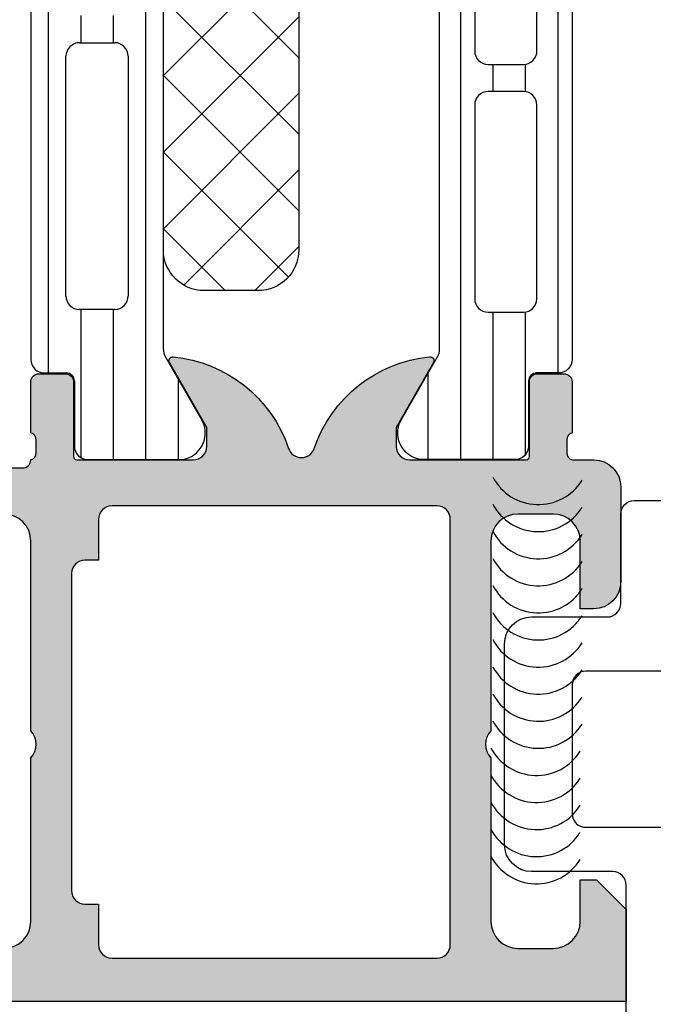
# Model space of a CAD drawing. Header units: millimetres. Extents: x 247761 to 294611, y 172579 to 236863.
# Tile 519 of 596: x 268695 to 268718, y 198208 to 198244. Entities that reach past the tile are written whole.
import ezdxf

# ---------------------------------------------------------------- set-up
doc = ezdxf.new("R2010")
doc.units = ezdxf.units.MM
doc.layers.add('FASÁDA DETAILNÍ', color=4, linetype='Continuous')
doc.layers.add('NOVA', color=240, linetype='Continuous')

# ---------------------------------------------------------------- blocks, each defined once
blk = doc.blocks.new('A$C69D17D4D')
at = {"layer": 'FASÁDA DETAILNÍ'}
h = blk.add_hatch(dxfattribs=at)
h.set_pattern_fill('LINIE', color=256, scale=1.2, angle=90, style=0)
h.set_pattern_definition([(90, (19.28296211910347, -0.6246130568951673), (-1.2, 7.347638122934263e-17), [])])
edge = h.paths.add_edge_path()
edge.add_arc((-5948.180276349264, 24896.40802904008), 0.2999999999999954, -89.99792470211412, 0.0020752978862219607, ccw=False)
edge.add_line((-5948.18026548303, 24896.10802904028), (-5948.990596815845, 24896.10800041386))
edge.add_arc((-5948.990581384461, 24895.608003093), 0.4999973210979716, 90.00176831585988, 180.0023822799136)
edge.add_line((-5949.490578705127, 24895.60798230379), (-5949.491899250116, 24894.76691005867))
edge.add_arc((-5949.691899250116, 24894.76691005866), 0.1999999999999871, -89.99999999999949, 5.115907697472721e-13, ccw=False)
edge.add_line((-5949.691899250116, 24894.56691005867), (-5953.791899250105, 24894.56691005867))
edge.add_arc((-5953.791899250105, 24894.06691005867), 0.5000000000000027, 89.99999999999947, 179.9999999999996)
edge.add_line((-5954.291899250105, 24894.06691005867), (-5954.291899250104, 24893.23616083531))
edge.add_arc((-5953.291899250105, 24893.23616083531), 0.9999999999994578, 180.0000000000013, 254.9999999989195)
edge.add_line((-5953.550718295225, 24892.27023500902), (-5952.791899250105, 24892.06691005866))
edge.add_line((-5952.791899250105, 24892.06691005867), (-5952.791899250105, 24893.06691005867))
edge.add_line((-5952.791899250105, 24893.06691005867), (-5950.491899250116, 24893.06691005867))
edge.add_arc((-5950.493608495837, 24892.06278357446), 1.004127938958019, 0.23408772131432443, 89.90246998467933, ccw=False)
edge.add_line((-5949.48948893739, 24892.06688602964), (-5949.48948893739, 24889.06700767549))
edge.add_arc((-5950.493608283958, 24889.07103603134), 1.004127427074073, 270.09751797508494, 359.7701403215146, ccw=False)
edge.add_line((-5950.491899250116, 24888.06691005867), (-5952.791899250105, 24888.06691005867))
edge.add_line((-5952.791899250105, 24888.06691005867), (-5952.791899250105, 24889.06691005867))
edge.add_line((-5952.791899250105, 24889.06691005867), (-5953.550718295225, 24888.86358510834))
edge.add_arc((-5953.291899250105, 24887.89765928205), 1.000000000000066, 105.0000000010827, 179.9999999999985)
edge.add_line((-5954.291899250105, 24887.89765928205), (-5954.291899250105, 24887.06691005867))
edge.add_arc((-5953.791899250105, 24887.06691005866), 0.4999999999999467, 180, 270)
edge.add_line((-5953.791899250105, 24886.56691005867), (-5949.691899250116, 24886.56691005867))
edge.add_arc((-5949.693627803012, 24886.36273696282), 0.2041804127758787, 1.1558689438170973, 89.51493893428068, ccw=False)
edge.add_line((-5949.48948893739, 24886.36685576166), (-5949.489466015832, 24860.52548895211))
edge.add_arc((-5948.989468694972, 24860.52550438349), 0.4999973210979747, 180.0017683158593, 270.002382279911)
edge.add_line((-5948.989447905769, 24860.02550706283), (-5948.179116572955, 24860.02553568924))
edge.add_arc((-5948.179105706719, 24859.72553568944), 0.299999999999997, 0.0020752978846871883, 90.00207529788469, ccw=False)
edge.add_line((-5947.879105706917, 24859.72554655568), (-5947.879350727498, 24857.32554816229))
edge.add_arc((-5947.379354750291, 24857.32556363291), 0.499995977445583, 180.0017728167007, 270.0023777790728)
edge.add_line((-5947.379334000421, 24856.8255676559), (-5943.902792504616, 24856.82569430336))
edge.add_arc((-5944.045139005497, 24857.81550722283), 0.99999607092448, 278.1836833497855, 392.7290913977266)
edge.add_line((-5943.203905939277, 24858.35617261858), (-5944.522458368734, 24860.63978170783))
edge.add_arc((-5944.089454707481, 24860.88979736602), 0.5000000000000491, 180.0021352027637, 210.0020718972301, ccw=False)
edge.add_line((-5944.589454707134, 24860.88977873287), (-5944.590541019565, 24895.24404748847))
edge.add_arc((-5944.090541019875, 24895.24406507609), 0.5000000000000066, 150.0020786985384, 180.0020153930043, ccw=False)
edge.add_line((-5944.523562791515, 24895.49404936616), (-5943.205175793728, 24897.77775396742))
edge.add_arc((-5944.046448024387, 24898.31835842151), 0.9999960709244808, 327.2750591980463, 441.8204672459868)
edge.add_line((-5943.904173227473, 24899.30818165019), (-5947.380714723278, 24899.30805500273))
edge.add_arc((-5947.380699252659, 24898.80805902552), 0.4999959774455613, 90.0017728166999, 180.0023777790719)
edge.add_line((-5947.880695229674, 24898.80803827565), (-5947.88027634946, 24896.40803990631))
edge = h.paths.add_edge_path(flags=16)
edge.add_line((-5947.690000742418, 24872.21691630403), (-5946.390006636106, 24872.21691630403))
edge.add_arc((-5946.390002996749, 24871.71691994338), 0.4999963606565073, -0.00041704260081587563, 90.0004170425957, ccw=False)
edge.add_line((-5945.890006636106, 24871.71691630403), (-5945.890006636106, 24862.86692240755))
edge.add_arc((-5946.390002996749, 24862.86691876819), 0.4999963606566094, -90.00041704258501, 0.0004170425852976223, ccw=False)
edge.add_line((-5946.390006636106, 24862.36692240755), (-5947.690000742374, 24862.36692240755))
edge.add_arc((-5947.69001731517, 24862.86692240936), 0.5000000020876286, 180.0000002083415, 270.0018991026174, ccw=False)
edge.add_line((-5948.190017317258, 24862.86692240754), (-5948.190017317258, 24871.71691630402))
edge.add_arc((-5947.690017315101, 24871.71691630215), 0.5000000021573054, 89.99810091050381, 179.9999997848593, ccw=False)
edge = h.paths.add_edge_path(flags=16)
edge.add_arc((-5947.690017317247, 24882.41692240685), 0.4999999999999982, 89.99999999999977, 180.000000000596, ccw=False)
edge.add_line((-5947.690017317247, 24882.91692240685), (-5946.390006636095, 24882.91692240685))
edge.add_arc((-5946.390006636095, 24882.41692240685), 0.4999999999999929, -5.965148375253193e-10, 89.99999999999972, ccw=False)
edge.add_line((-5945.890006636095, 24882.41692240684), (-5945.890006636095, 24873.71691630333))
edge.add_arc((-5946.390006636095, 24873.71691630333), 0.5000000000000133, 270.0000000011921, 359.99999999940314, ccw=False)
edge.add_line((-5946.390006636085, 24873.21691630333), (-5947.690017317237, 24873.21691630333))
edge.add_arc((-5947.690017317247, 24873.71691630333), 0.5000000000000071, 180.0000000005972, 270.0000000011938, ccw=False)
edge.add_line((-5948.190017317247, 24873.71691630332), (-5948.190017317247, 24882.41692240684))
edge = h.paths.add_edge_path(flags=16)
edge.add_arc((-5946.390002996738, 24884.41691876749), 0.4999963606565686, -90.00041704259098, 0.0004170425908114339, ccw=False)
edge.add_line((-5946.390006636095, 24883.91692240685), (-5947.690000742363, 24883.91692240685))
edge.add_arc((-5947.69001731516, 24884.41692240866), 0.5000000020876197, 180.0000002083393, 270.0018991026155, ccw=False)
edge.add_line((-5948.190017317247, 24884.41692240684), (-5948.190017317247, 24893.26693156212))
edge.add_arc((-5947.690032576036, 24893.26693156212), 0.4999847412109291, 89.99999999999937, 180.0000000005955, ccw=False)
edge.add_line((-5947.690032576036, 24893.76691630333), (-5946.390021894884, 24893.76691630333))
edge.add_arc((-5946.390021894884, 24893.26690104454), 0.5000152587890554, -5.949232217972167e-10, 90.00000000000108, ccw=False)
edge.add_line((-5945.890006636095, 24893.26690104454), (-5945.890006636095, 24884.41692240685))
h = blk.add_hatch(dxfattribs=at)
h.set_pattern_fill('_USER', color=256, scale=1.2, angle=270, style=0, pattern_type=0)
h.set_pattern_definition([(270, (-5929.489466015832, 24894.31811234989), (1.2, -2.20433997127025e-16), [])])
edge = h.paths.add_edge_path()
edge.add_line((-5934.456477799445, 24890.49400250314), (-5935.774947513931, 24892.77765934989))
edge.add_arc((-5934.933694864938, 24893.31829427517), 0.9999960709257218, 98.18160805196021, 212.7270160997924, ccw=False)
edge.add_line((-5935.076005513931, 24894.3081123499), (-5931.599464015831, 24894.3081123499))
edge.add_arc((-5931.599461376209, 24893.80811637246), 0.499995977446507, -0.0003024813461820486, 90.0003024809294, ccw=False)
edge.add_line((-5931.099465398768, 24893.80811373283), (-5931.099797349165, 24891.4081153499))
edge.add_arc((-5930.799797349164, 24891.4081153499), 0.3000000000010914, 180, 269.9999999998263)
edge.add_line((-5930.799797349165, 24891.10811534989), (-5929.989466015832, 24891.10811534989))
edge.add_arc((-5929.989463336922, 24890.6081180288), 0.4999973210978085, -0.0003069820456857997, 90.00030698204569, ccw=False)
edge.add_line((-5929.489466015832, 24890.60811534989), (-5929.489466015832, 24860.52564105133))
edge.add_arc((-5929.989463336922, 24860.52563837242), 0.4999973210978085, -90.0003069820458, 0.0003069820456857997, ccw=False)
edge.add_line((-5929.989466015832, 24860.02564105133), (-5930.799797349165, 24860.02564105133))
edge.add_arc((-5930.799797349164, 24859.72564105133), 0.3000000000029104, 90.0000000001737, 180)
edge.add_line((-5931.099797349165, 24859.72564105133), (-5931.099465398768, 24857.32564266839))
edge.add_arc((-5931.599461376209, 24857.32564002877), 0.4999959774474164, -90.00030248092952, 0.0003024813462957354, ccw=False)
edge.add_line((-5931.599464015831, 24856.82564405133), (-5935.076005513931, 24856.82564405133))
edge.add_arc((-5934.933694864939, 24857.81546212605), 0.9999960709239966, 147.2729839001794, 261.81839194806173, ccw=False)
edge.add_line((-5935.774947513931, 24858.35609705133), (-5934.456477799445, 24860.63975389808))
edge.add_arc((-5934.889490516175, 24860.88975387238), 0.5000000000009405, 330.0000034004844, 359.9999400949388)
edge.add_line((-5934.389490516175, 24860.88975334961), (-5934.389490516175, 24890.24400305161))
edge.add_arc((-5934.889490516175, 24890.24400252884), 0.5000000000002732, 5.990506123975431e-05, 29.99999659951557)
edge = h.paths.add_edge_path(flags=16)
edge.add_line((-5933.089479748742, 24869.91728532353), (-5933.089464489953, 24862.76726090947))
edge.add_arc((-5932.589420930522, 24862.7673044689), 0.5000435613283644, 180.0049911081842, 269.9950088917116)
edge.add_line((-5932.589464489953, 24862.26726090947), (-5931.289455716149, 24862.26726090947))
edge.add_arc((-5931.289483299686, 24862.76727323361), 0.500012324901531, 270.0031607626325, 359.9985877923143)
edge.add_line((-5930.789470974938, 24862.76726090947), (-5930.789470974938, 24869.91728532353))
edge.add_arc((-5931.289514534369, 24869.9172417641), 0.5000435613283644, 0.004991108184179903, 89.9950088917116)
edge.add_line((-5931.289470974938, 24870.41728532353), (-5932.589479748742, 24870.41728532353))
edge.add_arc((-5932.589436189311, 24869.9172417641), 0.500043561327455, 90.00499110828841, 179.9950088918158)
edge = h.paths.add_edge_path(flags=16)
edge.add_line((-5933.089479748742, 24888.26728484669), (-5933.089479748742, 24881.11725900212))
edge.add_arc((-5932.589436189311, 24881.11730256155), 0.5000435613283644, 180.0049911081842, 269.9950088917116)
edge.add_line((-5932.589479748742, 24880.61725900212), (-5931.289470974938, 24880.61725900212))
edge.add_arc((-5931.289514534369, 24881.11730256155), 0.500043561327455, 270.0049911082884, 359.9950088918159)
edge.add_line((-5930.789470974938, 24881.11725900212), (-5930.789470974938, 24888.26728484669))
edge.add_arc((-5931.289514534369, 24888.26724128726), 0.5000435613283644, 0.004991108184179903, 89.9950088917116)
edge.add_line((-5931.289470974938, 24888.76728484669), (-5932.589479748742, 24888.76728484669))
edge.add_arc((-5932.589436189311, 24888.26724128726), 0.500043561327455, 90.00499110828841, 179.9950088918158)
edge = h.paths.add_edge_path(flags=16)
edge.add_line((-5933.089479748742, 24879.11725900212), (-5933.089479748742, 24871.91728532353))
edge.add_arc((-5932.589530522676, 24871.91723454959), 0.4999492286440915, 179.9941811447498, 270.0058188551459)
edge.add_line((-5932.589479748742, 24871.41728532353), (-5931.289470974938, 24871.41728532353))
edge.add_arc((-5931.289420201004, 24871.91723454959), 0.4999492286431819, 269.9941811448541, 360.0058188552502)
edge.add_line((-5930.789470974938, 24871.91728532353), (-5930.789470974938, 24879.11725900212))
edge.add_arc((-5931.289420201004, 24879.11730977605), 0.4999492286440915, 359.9941811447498, 450.0058188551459)
edge.add_line((-5931.289470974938, 24879.61725900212), (-5932.589479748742, 24879.61725900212))
edge.add_arc((-5932.589530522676, 24879.11730977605), 0.4999492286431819, 89.99418114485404, 180.0058188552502)
h = blk.add_hatch(dxfattribs=at)
h.set_pattern_fill('NETZ', color=256, scale=2, angle=135, style=0)
h.set_pattern_definition([(135, (-5944.588731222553, 24878.06703574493), (-1.414213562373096, -1.414213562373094), []), (225, (-5944.588731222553, 24878.06703574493), (1.414213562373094, -1.414213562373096), [])])
h.paths.add_polyline_path([(-5939.588731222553, 24891.56703574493, 0.4142135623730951), (-5941.088731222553, 24893.06703574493), (-5943.088731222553, 24893.06703574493, 0.4142135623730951), (-5944.588731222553, 24891.56703574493), (-5944.588731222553, 24864.56703574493, 0.4142135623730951), (-5943.088731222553, 24863.06703574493), (-5941.088731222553, 24863.06703574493, 0.4142135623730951), (-5939.588731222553, 24864.56703574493)])
h = blk.add_hatch(color=256, dxfattribs=at)
edge = h.paths.add_edge_path()
edge.add_arc((-5931.189596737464, 24856.93811970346), 0.1200000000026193, 270.0000000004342, 360)
edge.add_line((-5931.069596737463, 24856.93811970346), (-5931.069596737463, 24859.69811770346))
edge.add_arc((-5930.769596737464, 24859.69811770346), 0.2999999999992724, 89.99999999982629, 180, ccw=False)
edge.add_line((-5930.769596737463, 24859.99811770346), (-5929.78962241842, 24859.99811770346))
edge.add_arc((-5929.78962241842, 24859.69811770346), 0.2999999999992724, 0, 90, ccw=False)
edge.add_line((-5929.48962241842, 24859.69811770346), (-5929.48962241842, 24857.81810670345))
edge.add_arc((-5929.410755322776, 24857.55056336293), 0.2789255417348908, 106.4245945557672, 181.1628700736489)
edge.add_line((-5929.68962341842, 24857.54490270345), (-5929.68962341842, 24857.09130870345))
edge.add_arc((-5929.410785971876, 24857.08564029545), 0.2788950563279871, 178.8354106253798, 253.5801235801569)
edge.add_line((-5929.48962241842, 24856.81811970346), (-5928.689447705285, 24856.81811970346))
edge.add_arc((-5928.689447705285, 24855.81811970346), 1, 0, 90, ccw=False)
edge.add_line((-5927.689447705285, 24855.81811970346), (-5927.689447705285, 24852.31811234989))
edge.add_arc((-5928.689467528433, 24852.31813217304), 1.000019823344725, 270.001135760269, 359.9988642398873, ccw=False)
edge.add_line((-5928.689447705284, 24851.31811234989), (-5929.189447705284, 24851.31811234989))
edge.add_line((-5929.189447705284, 24851.31811234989), (-5929.189447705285, 24853.81811234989))
edge.add_arc((-5930.189493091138, 24853.81806696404), 1.000045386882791, 0.002600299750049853, 89.99739970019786)
edge.add_line((-5930.189447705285, 24854.81811234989), (-5931.489466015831, 24854.81811234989))
edge.add_arc((-5931.489413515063, 24853.81805984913), 1.00005250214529, 90.003007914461, 179.996992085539)
edge.add_line((-5932.489466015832, 24853.81811234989), (-5932.489466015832, 24846.81811234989))
edge.add_arc((-5931.964344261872, 24846.31811234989), 0.7250881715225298, 136.4038161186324, 223.5961838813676)
edge.add_line((-5932.489466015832, 24845.81811234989), (-5932.489466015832, 24839.78402421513))
edge.add_arc((-5931.489413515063, 24839.7840767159), 1.000052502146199, 180.003007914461, 269.9969920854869)
edge.add_line((-5931.489466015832, 24838.78402421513), (-5930.189447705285, 24838.78402421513))
edge.add_arc((-5930.189493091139, 24839.78406960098), 1.000045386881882, 270.0026002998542, 359.99739970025)
edge.add_line((-5929.189447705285, 24839.78402421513), (-5929.189447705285, 24841.31811234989))
edge.add_line((-5929.189447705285, 24841.31811234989), (-5928.589441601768, 24841.31811234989))
edge.add_line((-5928.589441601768, 24841.31811234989), (-5927.489466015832, 24840.21810624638))
edge.add_line((-5927.489466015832, 24840.21810624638), (-5927.489466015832, 24836.81811234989))
edge.add_line((-5927.489466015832, 24836.81811234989), (-5954.489366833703, 24836.81811234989))
edge.add_line((-5954.489366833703, 24836.81811234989), (-5954.489366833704, 24840.21810624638))
edge.add_line((-5954.489366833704, 24840.21810624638), (-5953.389391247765, 24841.31811234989))
edge.add_line((-5953.389391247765, 24841.31811234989), (-5952.78938514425, 24841.31811234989))
edge.add_line((-5952.78938514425, 24841.31811234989), (-5952.789385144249, 24839.78402421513))
edge.add_arc((-5951.789339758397, 24839.78406960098), 1.000045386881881, 180.00260029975, 269.9973997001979)
edge.add_line((-5951.78938514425, 24838.78402421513), (-5950.489366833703, 24838.78402421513))
edge.add_arc((-5950.489419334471, 24839.7840767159), 1.00005250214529, 270.0030079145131, 359.996992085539)
edge.add_line((-5949.489366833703, 24839.78402421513), (-5949.489366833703, 24845.81811234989))
edge.add_arc((-5950.014488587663, 24846.31811234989), 0.7250881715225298, 316.4038161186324, 403.5961838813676)
edge.add_line((-5949.489366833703, 24846.81811234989), (-5949.489366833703, 24853.81811234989))
edge.add_arc((-5950.489419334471, 24853.81805984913), 1.000052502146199, 0.003007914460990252, 89.9969920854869)
edge.add_line((-5950.489366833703, 24854.81811234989), (-5951.78938514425, 24854.81811234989))
edge.add_arc((-5951.789339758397, 24853.81806696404), 1.000045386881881, 90.00260029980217, 179.9973997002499)
edge.add_line((-5952.78938514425, 24853.81811234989), (-5952.78938514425, 24851.31811234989))
edge.add_line((-5952.78938514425, 24851.31811234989), (-5953.28938514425, 24851.31811234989))
edge.add_arc((-5953.289365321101, 24852.31813217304), 1.000019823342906, 180.0011357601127, 269.99886423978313, ccw=False)
edge.add_line((-5954.28938514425, 24852.31811234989), (-5954.28938514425, 24856.81811234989))
edge.add_arc((-5953.78939546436, 24856.81812267), 0.4999896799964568, 89.99881737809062, 180.0011826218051, ccw=False)
edge.add_line((-5953.78938514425, 24857.31811234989), (-5952.78938514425, 24857.31811234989))
edge.add_line((-5952.78938514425, 24857.31811234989), (-5952.78938514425, 24856.51810929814))
edge.add_line((-5952.78938514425, 24856.51810929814), (-5949.78936988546, 24856.51810929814))
edge.add_arc((-5949.78936719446, 24856.81811701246), 0.3000077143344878, 269.9994860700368, 360.0005139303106)
edge.add_arc((-5949.568195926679, 24857.08564029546), 0.2788950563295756, 286.4198764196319, 361.1645893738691)
edge.add_line((-5949.289358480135, 24857.09130870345), (-5949.289358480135, 24857.54490270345))
edge.add_arc((-5949.56822657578, 24857.55056336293), 0.2789255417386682, 358.8371299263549, 433.5754054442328)
edge.add_line((-5949.489359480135, 24857.81810670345), (-5949.489359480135, 24859.69811770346))
edge.add_arc((-5949.189359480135, 24859.69811770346), 0.3000000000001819, 90, 180, ccw=False)
edge.add_line((-5949.189359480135, 24859.99811770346), (-5948.209385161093, 24859.99811770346))
edge.add_arc((-5948.209385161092, 24859.69811770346), 0.2999999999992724, 0, 90.00000000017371, ccw=False)
edge.add_line((-5947.909385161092, 24859.69811770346), (-5947.909385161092, 24856.93811970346))
edge.add_arc((-5947.789385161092, 24856.93811970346), 0.1200000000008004, 180, 269.9999999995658)
edge.add_line((-5947.789385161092, 24856.81811970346), (-5943.489359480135, 24856.81811970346))
edge.add_arc((-5943.489359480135, 24857.31811970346), 0.5, 270, 360)
edge.add_line((-5942.989359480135, 24857.31811970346), (-5942.989359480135, 24858.01811970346))
edge.add_line((-5942.989359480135, 24858.01811970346), (-5944.370854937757, 24860.41094002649))
edge.add_arc((-5944.251239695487, 24860.47999991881), 0.1381197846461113, 82.2975625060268, 209.9999999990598, ccw=False)
edge.add_arc((-5944.69885808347, 24855.63864868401), 5.000000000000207, 18.709400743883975, 84.65077199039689, ccw=False)
edge.add_arc((-5939.489490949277, 24857.40287487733), 0.500000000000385, 198.7094007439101, 341.2905992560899)
edge.add_arc((-5934.280123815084, 24855.63864868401), 4.999999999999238, 95.34922800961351, 161.290599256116, ccw=False)
edge.add_arc((-5934.727742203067, 24860.47999991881), 0.1381197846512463, -29.99999999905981, 97.70243749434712, ccw=False)
edge.add_line((-5934.608126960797, 24860.41094002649), (-5935.989622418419, 24858.01811970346))
edge.add_line((-5935.989622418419, 24858.01811970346), (-5935.989622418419, 24857.31811970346))
edge.add_arc((-5935.489622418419, 24857.31811970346), 0.5, 180, 270.0000000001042)
edge.add_line((-5935.489622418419, 24856.81811970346), (-5931.189596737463, 24856.81811970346))
edge = h.paths.add_edge_path(flags=16)
edge.add_arc((-5946.489374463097, 24838.91811845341), 0.5, 180, 270)
edge.add_line((-5946.489374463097, 24838.41811845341), (-5934.489466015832, 24838.41811845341))
edge.add_arc((-5934.489466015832, 24838.91811845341), 0.5, 270, 360)
edge.add_line((-5933.989466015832, 24838.91811845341), (-5933.989466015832, 24854.61810014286))
edge.add_arc((-5934.489466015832, 24854.61810014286), 0.5, 0, 90)
edge.add_line((-5934.489466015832, 24855.11810014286), (-5946.489374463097, 24855.11810014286))
edge.add_arc((-5946.489374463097, 24854.61810014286), 0.5, 90, 180)
edge.add_line((-5946.989374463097, 24854.61810014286), (-5946.989374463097, 24853.11810014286))
edge.add_line((-5946.989374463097, 24853.11810014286), (-5947.489374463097, 24853.11810014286))
edge.add_arc((-5947.489374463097, 24852.61810014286), 0.5, 90, 180)
edge.add_line((-5947.989374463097, 24852.61810014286), (-5947.989374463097, 24840.91811845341))
edge.add_arc((-5947.489374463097, 24840.91811845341), 0.5, 180, 270)
edge.add_line((-5947.489374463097, 24840.41811845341), (-5946.989374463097, 24840.41811845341))
edge.add_line((-5946.989374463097, 24840.41811845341), (-5946.989374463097, 24838.91811845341))
for p, q in [((-5944.589454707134, 24860.88977873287), (-5944.590541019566, 24895.24404748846)), ((-5949.48948893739, 24886.36685576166), (-5949.489466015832, 24860.52548895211)), ((-5947.690000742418, 24872.21691630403), (-5946.390006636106, 24872.21691630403)), ((-5948.190017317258, 24862.86692240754), (-5948.190017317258, 24871.71691630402)), ((-5945.890006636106, 24871.71691630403), (-5945.890006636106, 24862.86692240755)), ((-5946.390006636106, 24862.36692240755), (-5947.690000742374, 24862.36692240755)), ((-5943.203905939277, 24858.35617261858), (-5944.522458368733, 24860.63978170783)), ((-5948.989447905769, 24860.02550706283), (-5948.179116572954, 24860.02553568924)), ((-5947.879105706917, 24859.72554655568), (-5947.879350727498, 24857.32554816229)), ((-5947.379334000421, 24856.8255676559), (-5943.902792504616, 24856.82569430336))]:
    blk.add_line(p, q, dxfattribs=at)
for points in [[(-5934.456477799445, 24890.49400250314), (-5935.774947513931, 24892.77765934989, -0.5460410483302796), (-5935.076005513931, 24894.3081123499), (-5931.599464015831, 24894.3081123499, -0.414216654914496), (-5931.099465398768, 24893.80811373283), (-5931.099797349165, 24891.4081153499, 0.414213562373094), (-5930.799797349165, 24891.10811534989), (-5929.989466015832, 24891.10811534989, -0.414216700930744), (-5929.489466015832, 24890.60811534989), (-5929.489466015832, 24860.52564105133, -0.414216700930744), (-5929.989466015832, 24860.02564105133), (-5930.799797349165, 24860.02564105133, 0.414213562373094), (-5931.099797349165, 24859.72564105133), (-5931.099465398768, 24857.32564266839, -0.4142166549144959), (-5931.599464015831, 24856.82564405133), (-5935.076005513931, 24856.82564405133, -0.5460410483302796), (-5935.774947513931, 24858.35609705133), (-5934.456477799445, 24860.63975389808, 0.1316522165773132), (-5934.389490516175, 24860.88975334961), (-5934.389490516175, 24890.24400305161, 0.1316522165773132)], [(-5944.588731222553, 24864.56703574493), (-5944.588731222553, 24891.56703574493, -0.414213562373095), (-5943.088731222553, 24893.06703574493), (-5941.088731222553, 24893.06703574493, -0.414213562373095), (-5939.588731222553, 24891.56703574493), (-5939.588731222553, 24864.56703574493, -0.414213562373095), (-5941.088731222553, 24863.06703574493), (-5943.088731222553, 24863.06703574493, -0.414213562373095)], [(-5933.089479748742, 24879.11725900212), (-5933.089479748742, 24871.91728532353, 0.4142730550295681), (-5932.589479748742, 24871.41728532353), (-5931.289470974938, 24871.41728532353, 0.4142730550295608), (-5930.789470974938, 24871.91728532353), (-5930.789470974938, 24879.11725900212, 0.4142730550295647), (-5931.289470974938, 24879.61725900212), (-5932.589479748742, 24879.61725900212, 0.414273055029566)], [(-5933.089479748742, 24869.91728532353), (-5933.089464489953, 24862.76726090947, 0.4141625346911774), (-5932.589464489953, 24862.26726090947), (-5931.289455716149, 24862.26726090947, 0.4141901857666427), (-5930.789470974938, 24862.76726090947), (-5930.789470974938, 24869.91728532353, 0.4141625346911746), (-5931.289470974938, 24870.41728532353), (-5932.589479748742, 24870.41728532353, 0.4141625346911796)], [(-5946.989374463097, 24838.91811845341, 0.414213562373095), (-5946.489374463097, 24838.41811845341), (-5934.489466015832, 24838.41811845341, 0.414213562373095), (-5933.989466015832, 24838.91811845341), (-5933.989466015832, 24854.61810014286, 0.414213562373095), (-5934.489466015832, 24855.11810014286), (-5946.489374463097, 24855.11810014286, 0.414213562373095), (-5946.989374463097, 24854.61810014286), (-5946.989374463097, 24853.11810014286), (-5947.489374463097, 24853.11810014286, 0.414213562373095), (-5947.989374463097, 24852.61810014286), (-5947.989374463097, 24840.91811845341, 0.414213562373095), (-5947.489374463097, 24840.41811845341), (-5946.989374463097, 24840.41811845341)]]:
    blk.add_lwpolyline(points, format="xyb", close=True, dxfattribs=at)
for points in [[(-5950.489366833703, 24838.78402421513, 0.4141828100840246), (-5949.489366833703, 24839.78402421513), (-5949.489366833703, 24845.81811234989, 0.3999328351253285), (-5949.489366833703, 24846.81811234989), (-5949.489366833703, 24853.81811234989, 0.4141828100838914), (-5950.489366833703, 24854.81811234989)], [(-5952.78938514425, 24856.51810929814), (-5949.78936988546, 24856.51810929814, 0.4142188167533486), (-5949.489359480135, 24856.81811970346, 0.338212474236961), (-5949.289358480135, 24857.09130870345), (-5949.289358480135, 24857.54490270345, 0.3381811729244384), (-5949.489359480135, 24857.81810670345), (-5949.489359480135, 24859.69811770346, -0.414213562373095), (-5949.189359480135, 24859.99811770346), (-5948.209385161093, 24859.99811770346, -0.414213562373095), (-5947.909385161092, 24859.69811770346), (-5947.909385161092, 24856.93811970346, 0.414213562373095), (-5947.789385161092, 24856.81811970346), (-5943.489359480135, 24856.81811970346, 0.414213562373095), (-5942.989359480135, 24857.31811970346), (-5942.989359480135, 24858.01811970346), (-5944.370854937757, 24860.41094002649, -0.6230654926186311), (-5944.232727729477, 24860.61687351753, -0.295935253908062), (-5939.963069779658, 24857.24249067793, 0.717126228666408), (-5939.015912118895, 24857.24249067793, -0.295935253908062), (-5934.746254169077, 24860.61687351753, -0.6230654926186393), (-5934.608126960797, 24860.41094002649), (-5935.989622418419, 24858.01811970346), (-5935.989622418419, 24857.31811970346, 0.414213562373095), (-5935.489622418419, 24856.81811970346), (-5931.189596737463, 24856.81811970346, 0.414213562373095), (-5931.069596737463, 24856.93811970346), (-5931.069596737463, 24859.69811770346, -0.414213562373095), (-5930.769596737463, 24859.99811770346), (-5929.78962241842, 24859.99811770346, -0.414213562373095), (-5929.48962241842, 24859.69811770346), (-5929.48962241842, 24857.81810670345, 0.3381811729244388), (-5929.68962341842, 24857.54490270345), (-5929.68962341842, 24857.09130870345, 0.338212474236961), (-5929.48962241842, 24856.81811970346), (-5928.689447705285, 24856.81811970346, -0.414213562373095), (-5927.689447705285, 24855.81811970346), (-5927.689447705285, 24852.31811234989, -0.4142019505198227), (-5928.689447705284, 24851.31811234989), (-5929.189447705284, 24851.31811234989), (-5929.189447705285, 24853.81811234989, 0.4141869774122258), (-5930.189447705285, 24854.81811234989), (-5931.489466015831, 24854.81811234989, 0.4141828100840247), (-5932.489466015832, 24853.81811234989), (-5932.489466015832, 24846.81811234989, 0.3999328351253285), (-5932.489466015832, 24845.81811234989), (-5932.489466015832, 24839.78402421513, 0.4141828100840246), (-5931.489466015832, 24838.78402421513), (-5930.189447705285, 24838.78402421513, 0.4141869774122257), (-5929.189447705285, 24839.78402421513), (-5929.189447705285, 24841.31811234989), (-5928.589441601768, 24841.31811234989), (-5927.489466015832, 24840.21810624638), (-5927.489466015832, 24836.81811234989), (-5954.489366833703, 24836.81811234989)], [(-5909.489565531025, 24722.08197171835), (-5926.989466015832, 24722.08197171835, -0.414213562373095), (-5927.489466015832, 24722.58197171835), (-5927.489466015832, 24841.11811234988, 0.414213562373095), (-5927.989466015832, 24841.61811234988), (-5930.989466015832, 24841.61811234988, -0.414213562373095), (-5931.989466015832, 24842.61811234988), (-5931.989466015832, 24850.01811235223, -0.4142135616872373), (-5930.98946601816, 24851.01811235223), (-5928.189466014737, 24851.01811235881, 0.4142135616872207), (-5927.689466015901, 24851.51811235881), (-5927.689466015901, 24854.81811234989, -0.414213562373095), (-5927.189466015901, 24855.31811234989), (-5926.189466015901, 24855.31811234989, -0.414213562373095)], [(-5926.189466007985, 24849.01811039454), (-5928.989466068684, 24849.01811039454, 0.4142135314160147), (-5929.489466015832, 24848.51811039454), (-5929.489466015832, 24843.75206129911, 0.4142135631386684), (-5928.989466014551, 24843.25206129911), (-5925.989466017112, 24843.25206130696, -0.4142135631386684)]]:
    blk.add_lwpolyline(points, format="xyb", dxfattribs=at)
for centre, radius, start, end in [((-5947.690017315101, 24871.71691630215), 0.5000000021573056, 89.99810091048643, 179.9999997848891), ((-5946.390002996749, 24871.71691994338), 0.4999963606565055, 359.9995829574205, 90.00041704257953), ((-5947.69001731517, 24862.86692240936), 0.5000000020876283, 180.0000002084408, 270.0018991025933), ((-5946.390002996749, 24862.86691876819), 0.4999963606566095, 269.9995829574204, 0.0004170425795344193), ((-5944.089454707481, 24860.88979736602), 0.5000000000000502, 180.0021352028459, 210.0020718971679), ((-5948.989468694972, 24860.52550438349), 0.4999973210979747, 180.0017683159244, 270.0023822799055), ((-5948.179105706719, 24859.72553568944), 0.2999999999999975, 0.002075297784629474, 90.00207529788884), ((-5944.045139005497, 24857.81550722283), 0.9999960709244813, 278.1836833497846, 32.72909139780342), ((-5947.379354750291, 24857.32556363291), 0.4999959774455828, 180.0017728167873, 270.0023777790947), ((-5930.738056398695, 24857.07409028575), 1.906465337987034, 207.9679544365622, 327.967954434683), ((-5930.738056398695, 24856.07409028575), 1.906465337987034, 207.9679544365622, 327.967954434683), ((-5930.738056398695, 24855.07409028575), 1.906465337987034, 207.9679544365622, 327.967954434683), ((-5930.738056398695, 24854.07409028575), 1.906465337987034, 207.9679544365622, 327.967954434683), ((-5930.738056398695, 24853.07409028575), 1.906465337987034, 207.9679544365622, 327.967954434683), ((-5930.738056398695, 24852.07409028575), 1.906465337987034, 207.9679544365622, 327.967954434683), ((-5930.738056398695, 24851.07409028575), 1.906465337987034, 207.9679544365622, 327.967954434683), ((-5930.738056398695, 24850.07409028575), 1.906465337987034, 207.9679544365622, 327.967954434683), ((-5930.738056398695, 24849.07409028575), 1.906465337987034, 207.9679544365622, 327.967954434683), ((-5930.738056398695, 24848.07409028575), 1.906465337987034, 207.9679544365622, 327.967954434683), ((-5930.805656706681, 24847.07528916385), 1.906465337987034, 207.9679544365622, 327.967954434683), ((-5930.805656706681, 24846.07528916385), 1.906465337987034, 207.9679544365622, 327.967954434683), ((-5930.805656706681, 24845.07528916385), 1.906465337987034, 207.9679544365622, 327.967954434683), ((-5930.805656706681, 24844.07528916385), 1.906465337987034, 207.9679544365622, 327.967954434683), ((-5930.805656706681, 24843.07528916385), 1.906465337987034, 207.9679544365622, 327.967954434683)]:
    blk.add_arc(centre, radius, start, end, dxfattribs=at)

msp = doc.modelspace()

# ---------------------------------------------------------------- block references
at = {"layer": 'NOVA', "ltscale": 300}
msp.add_blockref('A$C69D17D4D', (274644.5174331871, 173371.2585875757), dxfattribs=at)

doc.saveas('drawing.dxf')
